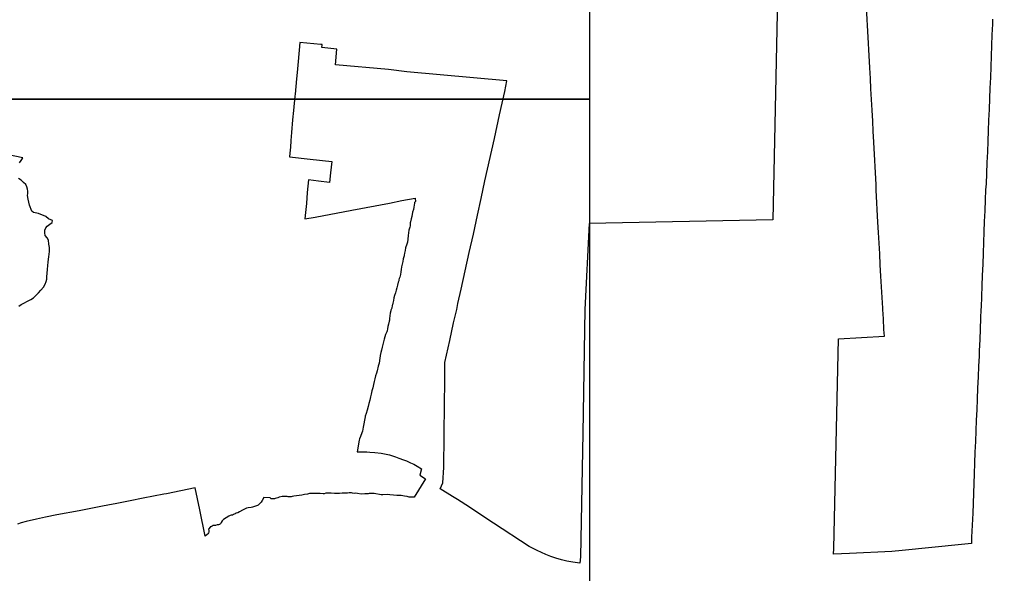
# Model space of a CAD drawing. Extents: x 2220236 to 2384410, y 720751 to 894131.
# Drawn here: x 2365211 to 2374355, y 812517 to 817725 of the extents above; entities that cross this region are included whole.
import ezdxf

# ---------------------------------------------------------------- set-up
doc = ezdxf.new("R2010")
doc.units = 0
for name, color, linetype in [('Exist Boundary Political City Limit New', 7, 'Continuous'), ('Map Preparation Boundary City Limit Buffer Line', 7, 'Continuous'), ('Map Preparation Inset Cut Line', 7, 'Continuous')]:
    doc.layers.add(name, color=color, linetype=linetype)

msp = doc.modelspace()

# ---------------------------------------------------------------- linework, layer by layer
at = {"layer": 'Exist Boundary Political City Limit New'}
for points in [[(2372351.5, 818679.3), (2372291, 815841.9), (2370565.2, 815806.5), (2370524, 815000), (2370503.5, 813835.7), (2370481.8, 812673.9), (2370477.8, 812613.9), (2370410.8, 812623.7), (2370353.5, 812635.1), (2370304.5, 812647.1), (2370251.2, 812663), (2370204.8, 812678.9), (2370158.2, 812696.7), (2370116.5, 812714.8), (2370075, 812734.4), (2370000, 812772.1), (2369667, 812991.1), (2369583, 813045.2), (2369439, 813140.4), (2369327.2, 813211.8), (2369280.8, 813240.2), (2369165, 813314.2), (2369188, 813370.7), (2369199.8, 813512.7), (2369204.5, 814114.2), (2369207.5, 814317.2), (2369207.8, 814501.6), (2369254.2, 814706.7), (2369290.8, 814872.8), (2369320.2, 815000), (2369330.8, 815056.4), (2369363, 815189.8), (2369436.2, 815533.2), (2369476.2, 815707.9), (2369514.2, 815884.4), (2369549.8, 816042.6), (2369584.5, 816207.7), (2369674, 816607.2), (2369723.5, 816830.1), (2369771, 817048.1), (2369791.8, 817148.6), (2368851, 817233.5), (2368678.2, 817253.5), (2368180.5, 817297.8), (2368193.5, 817447.2), (2368053.5, 817460.7), (2368055.8, 817481.9), (2368056.5, 817489.4), (2368041.8, 817490.8), (2367845.8, 817508.9), (2367829, 817329.2), (2367819.8, 817227.8), (2367814.2, 817167.4), (2367800.8, 817023.5), (2367799, 817005.6), (2367785.2, 816868.8), (2367777.8, 816781.2), (2367766.2, 816661.6), (2367761.2, 816587.7), (2367756.8, 816522.8), (2367754, 816498.2), (2367747.2, 816435.1), (2367944.2, 816413.1), (2368146.8, 816389.6), (2368135.2, 816284.9), (2368123.8, 816193.6), (2368021.5, 816206.7), (2367926, 816217.3), (2367915.5, 816097.8), (2367907.5, 815995.2), (2367899.8, 815910.9), (2367893.5, 815850.3), (2367988.5, 815868.2), (2368333.5, 815933.8), (2368687, 815998.8), (2368805, 816022.2), (2368929.2, 816045.6), (2368928, 816038.6), (2368928.5, 816033.9), (2368931.5, 816025.9), (2368932.5, 816020.6), (2368931.8, 816015.4), (2368924.8, 816006), (2368922.5, 815999.8), (2368921.2, 815980.2), (2368916.5, 815961), (2368912.8, 815940.4), (2368905.8, 815915.1), (2368898.8, 815872.2), (2368893.2, 815849.9), (2368885.2, 815823.1), (2368883.5, 815812.7), (2368881.8, 815785.5), (2368879.2, 815773.8), (2368872.8, 815753.1), (2368870.8, 815744.1), (2368864.5, 815693.2), (2368860.8, 815658.9), (2368856, 815630.4), (2368851.5, 815612.4), (2368840.2, 815577.3), (2368835.2, 815553.6), (2368830.2, 815529.9), (2368826.8, 815508.2), (2368825.5, 815504.4), (2368816.8, 815475.9), (2368812.5, 815451.3), (2368806.5, 815426.1), (2368801.5, 815401.4), (2368797.8, 815374.6), (2368793.8, 815352.4), (2368791, 815326.7), (2368784.5, 815303.5), (2368780, 815289.3), (2368777.5, 815278.4), (2368775.8, 815268.3), (2368771.2, 815256), (2368762.8, 815229.2), (2368756.5, 815202.9), (2368750.8, 815179.4), (2368743.2, 815154.3), (2368736.2, 815131.5), (2368730, 815107.4), (2368725, 815084.5), (2368719.8, 815058.6), (2368717, 815043), (2368714.8, 815035.1), (2368708.8, 815012.6), (2368705.5, 815000), (2368702, 814992), (2368701, 814987.5), (2368695.8, 814965.8), (2368692.2, 814939.2), (2368689.5, 814913.8), (2368687.8, 814898.3), (2368685.8, 814888.7), (2368677.8, 814861.3), (2368674.2, 814840.6), (2368669.8, 814816.1), (2368665.8, 814799.4), (2368662, 814789.3), (2368651.2, 814763.8), (2368643.5, 814741.1), (2368638.5, 814719.4), (2368633, 814693.9), (2368627.2, 814668.5), (2368620.8, 814643.6), (2368614, 814617.9), (2368608.2, 814595), (2368600.8, 814565.8), (2368599.8, 814561.2), (2368596.8, 814543.7), (2368594.8, 814517.7), (2368591, 814494.1), (2368583, 814465.9), (2368573, 814423.2), (2368565, 814399.1), (2368558.2, 814375.2), (2368550.8, 814346.2), (2368545.2, 814323.5), (2368538.2, 814293.1), (2368531, 814263.9), (2368523.5, 814235.4), (2368515.5, 814204.3), (2368509.5, 814177.4), (2368502.5, 814146.6), (2368494.8, 814116.2), (2368486.8, 814086.2), (2368479.5, 814053.6), (2368470.5, 814022.8), (2368461.2, 813996.5), (2368459.2, 813988.7), (2368454, 813957.3), (2368446, 813925.5), (2368439.8, 813891.6), (2368433.2, 813854.6), (2368429.2, 813840.4), (2368415.2, 813805.1), (2368406, 813784.4), (2368402.8, 813771.4), (2368385.2, 813659.9), (2368417.8, 813660.8), (2368473.8, 813660.2), (2368504.5, 813659), (2368549.2, 813656.2), (2368610.5, 813648.7), (2368687, 813631.9), (2368744.5, 813614.4), (2368776.2, 813602.9), (2368819.5, 813585.7), (2368848.8, 813575.1), (2368884.5, 813559.4), (2368915.5, 813544.1), (2368949, 813525.1), (2368988.8, 813502), (2368974, 813441.2), (2369027.8, 813406.7), (2368919.2, 813234.9), (2368910.2, 813234.4), (2368894.5, 813236.1), (2368873.5, 813234.6), (2368853.5, 813241.8), (2368828.8, 813244.6), (2368797, 813251.1), (2368785.5, 813252.1), (2368777.8, 813251.9), (2368766.2, 813250.1), (2368758, 813250.3), (2368726, 813255.4), (2368691.2, 813256.4), (2368671.2, 813259.1), (2368625.5, 813257.9), (2368609.2, 813258.4), (2368545, 813268.8), (2368507.5, 813269.1), (2368497.5, 813268.2), (2368488.5, 813267.3), (2368456.5, 813266.9), (2368422.5, 813264.9), (2368388.2, 813270.8), (2368372.5, 813271.5), (2368355.8, 813270.9), (2368340.2, 813274.3), (2368332.2, 813274.9), (2368310.5, 813274.6), (2368293.2, 813273.2), (2368269.2, 813273.4), (2368243, 813271.3), (2368218.2, 813269.1), (2368192, 813268.2), (2368171, 813269.2), (2368141.2, 813273.4), (2368130, 813274.2), (2368105.2, 813273.8), (2368089.2, 813271.2), (2368073.2, 813267.3), (2368063.5, 813267.4), (2368037.2, 813268.9), (2368013.2, 813270.1), (2367988.2, 813270.2), (2367979.5, 813270.9), (2367936.2, 813269.3), (2367916.5, 813264.6), (2367889.5, 813259.8), (2367864, 813252.9), (2367839.8, 813250.1), (2367788.2, 813244.6), (2367773.8, 813240.6), (2367763.5, 813238.6), (2367753.8, 813238.1), (2367737.2, 813238.8), (2367725.2, 813240.9), (2367689, 813240.8), (2367680.8, 813240.1), (2367650, 813233.9), (2367638.2, 813230.2), (2367613.8, 813221.5), (2367608.2, 813220.1), (2367595.8, 813218.7), (2367580.2, 813220), (2367577, 813220.9), (2367567.8, 813230.1), (2367506.5, 813230.7), (2367490.8, 813204.4), (2367482.2, 813188.4), (2367479.8, 813185.4), (2367471.8, 813179.2), (2367458, 813164.6), (2367452.8, 813160.2), (2367447.8, 813157.2), (2367399.5, 813140), (2367387.5, 813137.7), (2367360, 813134.8), (2367343.8, 813131.4), (2367333.2, 813126.9), (2367308.2, 813113.6), (2367280, 813096.8), (2367264, 813089), (2367249, 813084), (2367238, 813077), (2367223.8, 813070.8), (2367213.5, 813067.4), (2367199.5, 813065.6), (2367190, 813063.1), (2367177, 813055.8), (2367128.8, 813024.3), (2367120.5, 813017.4), (2367116.2, 813012.9), (2367107.8, 812997.7), (2367099, 812984.6), (2367095.2, 812980.8), (2367090.8, 812978.1), (2367081.8, 812974.5), (2367069.8, 812974.2), (2367054, 812969.8), (2367038.8, 812969.2), (2367030.5, 812967.8), (2367020.5, 812962.4), (2367009, 812957.8), (2367004.5, 812955.1), (2367002, 812952.4), (2366990.2, 812938.9), (2366989, 812934.1), (2366990.8, 812921.8), (2366991, 812909.7), (2366990.5, 812906.2), (2366987.8, 812899.8), (2366981.2, 812890.8), (2366975.5, 812884.4), (2366956, 812868.2), (2366905.8, 813114.6), (2366862, 813321.4), (2366592, 813267.8), (2366567, 813263.2), (2366372, 813226.4), (2366250, 813201.4), (2366125.2, 813174.6), (2366042.2, 813159.8), (2365992.8, 813151), (2365773, 813107.8), (2365562, 813068.2), (2365455.5, 813047.3), (2365370.8, 813029.7), (2365273.2, 813005.1), (2365227.8, 812992.9), (2365194.2, 812981.8)], [(2374355, 817726.6), (2374353.2, 817681.7), (2374349.5, 817580.4), (2374345.8, 817479.6), (2374342, 817379.6), (2374338.2, 817279.8), (2374334.5, 817179.5), (2374330.2, 817078.8), (2374326.5, 816981.7), (2374322.2, 816877.9), (2374318.2, 816778.1), (2374314.2, 816679.3), (2374310.2, 816579.6), (2374306.2, 816480.2), (2374302.2, 816379.8), (2374298.2, 816277.9), (2374294.2, 816179), (2374290.2, 816124), (2374286.2, 816028.2), (2374282, 815927), (2374277.8, 815826.9), (2374274, 815728.2), (2374270.2, 815629.2), (2374266.5, 815527.6), (2374262.8, 815426.2), (2374258.8, 815317.6), (2374255, 815220.2), (2374251.2, 815121), (2374247.5, 815019.9), (2374246.5, 815000), (2374243, 814917), (2374238.8, 814814.8), (2374235, 814717.6), (2374230.8, 814612), (2374228, 814561.6), (2374223.8, 814467.9), (2374219, 814366.1), (2374214.5, 814260.6), (2374210, 814156.8), (2374206, 814057.4), (2374201.8, 813958.1), (2374197.5, 813858.2), (2374193.8, 813756.9), (2374190, 813658.9), (2374186, 813553.4), (2374182.2, 813453.8), (2374179, 813364.3), (2374168.5, 813085.2), (2374157, 812858.9), (2374156.2, 812798.6), (2374094.2, 812792.2), (2374064.2, 812788.8), (2373504.8, 812732.8), (2373410.2, 812724), (2373010.5, 812706.5), (2372860, 812699.8), (2372865, 812752.7), (2372908.8, 814723), (2373340, 814747.2), (2373334.8, 814811.4), (2373329.5, 814911.6), (2373325, 815000), (2373323.5, 815012.5), (2373317.8, 815112.5), (2373312, 815213.6), (2373306.5, 815311.9), (2373300.5, 815418.4), (2373294.5, 815522.3), (2373288.8, 815622.8), (2373283, 815722.8), (2373278, 815820.6), (2373263, 816120.6), (2373261, 816171.8), (2373239.8, 816571.4), (2373234, 816674.4), (2373229, 816769.9), (2373223.5, 816872.2), (2373218.2, 816972), (2373212.8, 817072.9), (2373207.5, 817171.2), (2373202, 817270.2), (2373180.2, 817670.9), (2373178.2, 817720.2), (2373157.8, 818126.3)], [(2365210, 816376.3), (2365228.2, 816398.6), (2365233.8, 816408.2), (2365238.5, 816419.2), (2365242, 816423.9), (2365000, 816475.6)], [(2365205, 815029.6), (2365228, 815044.6), (2365253, 815059.1), (2365285.2, 815076.1), (2365317.2, 815091.6), (2365342.8, 815109.4), (2365369.5, 815134.8), (2365389.2, 815156.4), (2365413.2, 815180.9), (2365435.8, 815209.1), (2365451.8, 815237.2), (2365463, 815263.1), (2365466.8, 815284.2), (2365468.2, 815308.4), (2365471.5, 815338.9), (2365473.8, 815376.8), (2365478.8, 815410.7), (2365481, 815448.5), (2365488.2, 815492.8), (2365492.5, 815544.4), (2365494, 815582.2), (2365488.2, 815613.7), (2365482.8, 815649.1), (2365470.8, 815671.7), (2365453, 815695.1), (2365449, 815719.2), (2365449, 815743.4), (2365457.8, 815765.9), (2365473, 815782.9), (2365498, 815800.6), (2365518.2, 815817.5), (2365521.5, 815836.1), (2365485.2, 815852.2), (2365460.2, 815872.3), (2365388.5, 815900.5), (2365343.2, 815910.2), (2365328, 815923.1), (2365307, 815980.2), (2365291.5, 816034.8), (2365285.5, 816071.1), (2365289.5, 816089.7), (2365289.5, 816110.6), (2365287, 816129.9), (2365280, 816153.2), (2365270.2, 816174.2), (2365247.8, 816193.5), (2365226, 816214.4), (2365201.5, 816228.9)]]:
    msp.add_lwpolyline(points, dxfattribs=at)
at = {"layer": 'Map Preparation Boundary City Limit Buffer Line'}
for points in [[(2372351.5, 818679.3), (2372291, 815841.9), (2370565.2, 815806.5), (2370524, 815000), (2370503.5, 813835.7), (2370481.8, 812673.9), (2370477.8, 812613.9), (2370410.8, 812623.7), (2370353.5, 812635.1), (2370304.5, 812647.1), (2370251.2, 812663), (2370204.8, 812678.9), (2370158.2, 812696.7), (2370116.5, 812714.8), (2370075, 812734.4), (2370000, 812772.1), (2369667, 812991.1), (2369583, 813045.2), (2369439, 813140.4), (2369327.2, 813211.8), (2369280.8, 813240.2), (2369165, 813314.2), (2369188, 813370.7), (2369199.8, 813512.7), (2369204.5, 814114.2), (2369207.5, 814317.2), (2369207.8, 814501.6), (2369254.2, 814706.7), (2369290.8, 814872.8), (2369320.2, 815000), (2369330.8, 815056.4), (2369363, 815189.8), (2369436.2, 815533.2), (2369476.2, 815707.9), (2369514.2, 815884.4), (2369549.8, 816042.6), (2369584.5, 816207.7), (2369674, 816607.2), (2369723.5, 816830.1), (2369771, 817048.1), (2369791.8, 817148.6), (2368851, 817233.5), (2368678.2, 817253.5), (2368180.5, 817297.8), (2368193.5, 817447.2), (2368053.5, 817460.7), (2368055.8, 817481.9), (2368056.5, 817489.4), (2368041.8, 817490.8), (2367845.8, 817508.9), (2367829, 817329.2), (2367819.8, 817227.8), (2367814.2, 817167.4), (2367800.8, 817023.5), (2367799, 817005.6), (2367785.2, 816868.8), (2367777.8, 816781.2), (2367766.2, 816661.6), (2367761.2, 816587.7), (2367756.8, 816522.8), (2367754, 816498.2), (2367747.2, 816435.1), (2367944.2, 816413.1), (2368146.8, 816389.6), (2368135.2, 816284.9), (2368123.8, 816193.6), (2368021.5, 816206.7), (2367926, 816217.3), (2367915.5, 816097.8), (2367907.5, 815995.2), (2367899.8, 815910.9), (2367893.5, 815850.3), (2367988.5, 815868.2), (2368333.5, 815933.8), (2368687, 815998.8), (2368805, 816022.2), (2368929.2, 816045.6), (2368928, 816038.6), (2368928.5, 816033.9), (2368931.5, 816025.9), (2368932.5, 816020.6), (2368931.8, 816015.4), (2368924.8, 816006), (2368922.5, 815999.8), (2368921.2, 815980.2), (2368916.5, 815961), (2368912.8, 815940.4), (2368905.8, 815915.1), (2368898.8, 815872.2), (2368893.2, 815849.9), (2368885.2, 815823.1), (2368883.5, 815812.7), (2368881.8, 815785.5), (2368879.2, 815773.8), (2368872.8, 815753.1), (2368870.8, 815744.1), (2368864.5, 815693.2), (2368860.8, 815658.9), (2368856, 815630.4), (2368851.5, 815612.4), (2368840.2, 815577.3), (2368835.2, 815553.6), (2368830.2, 815529.9), (2368826.8, 815508.2), (2368825.5, 815504.4), (2368816.8, 815475.9), (2368812.5, 815451.3), (2368806.5, 815426.1), (2368801.5, 815401.4), (2368797.8, 815374.6), (2368793.8, 815352.4), (2368791, 815326.7), (2368784.5, 815303.5), (2368780, 815289.3), (2368777.5, 815278.4), (2368775.8, 815268.3), (2368771.2, 815256), (2368762.8, 815229.2), (2368756.5, 815202.9), (2368750.8, 815179.4), (2368743.2, 815154.3), (2368736.2, 815131.5), (2368730, 815107.4), (2368725, 815084.5), (2368719.8, 815058.6), (2368717, 815043), (2368714.8, 815035.1), (2368708.8, 815012.6), (2368705.5, 815000), (2368702, 814992), (2368701, 814987.5), (2368695.8, 814965.8), (2368692.2, 814939.2), (2368689.5, 814913.8), (2368687.8, 814898.3), (2368685.8, 814888.7), (2368677.8, 814861.3), (2368674.2, 814840.6), (2368669.8, 814816.1), (2368665.8, 814799.4), (2368662, 814789.3), (2368651.2, 814763.8), (2368643.5, 814741.1), (2368638.5, 814719.4), (2368633, 814693.9), (2368627.2, 814668.5), (2368620.8, 814643.6), (2368614, 814617.9), (2368608.2, 814595), (2368600.8, 814565.8), (2368599.8, 814561.2), (2368596.8, 814543.7), (2368594.8, 814517.7), (2368591, 814494.1), (2368583, 814465.9), (2368573, 814423.2), (2368565, 814399.1), (2368558.2, 814375.2), (2368550.8, 814346.2), (2368545.2, 814323.5), (2368538.2, 814293.1), (2368531, 814263.9), (2368523.5, 814235.4), (2368515.5, 814204.3), (2368509.5, 814177.4), (2368502.5, 814146.6), (2368494.8, 814116.2), (2368486.8, 814086.2), (2368479.5, 814053.6), (2368470.5, 814022.8), (2368461.2, 813996.5), (2368459.2, 813988.7), (2368454, 813957.3), (2368446, 813925.5), (2368439.8, 813891.6), (2368433.2, 813854.6), (2368429.2, 813840.4), (2368415.2, 813805.1), (2368406, 813784.4), (2368402.8, 813771.4), (2368385.2, 813659.9), (2368417.8, 813660.8), (2368473.8, 813660.2), (2368504.5, 813659), (2368549.2, 813656.2), (2368610.5, 813648.7), (2368687, 813631.9), (2368744.5, 813614.4), (2368776.2, 813602.9), (2368819.5, 813585.7), (2368848.8, 813575.1), (2368884.5, 813559.4), (2368915.5, 813544.1), (2368949, 813525.1), (2368988.8, 813502), (2368974, 813441.2), (2369027.8, 813406.7), (2368919.2, 813234.9), (2368910.2, 813234.4), (2368894.5, 813236.1), (2368873.5, 813234.6), (2368853.5, 813241.8), (2368828.8, 813244.6), (2368797, 813251.1), (2368785.5, 813252.1), (2368777.8, 813251.9), (2368766.2, 813250.1), (2368758, 813250.3), (2368726, 813255.4), (2368691.2, 813256.4), (2368671.2, 813259.1), (2368625.5, 813257.9), (2368609.2, 813258.4), (2368545, 813268.8), (2368507.5, 813269.1), (2368497.5, 813268.2), (2368488.5, 813267.3), (2368456.5, 813266.9), (2368422.5, 813264.9), (2368388.2, 813270.8), (2368372.5, 813271.5), (2368355.8, 813270.9), (2368340.2, 813274.3), (2368332.2, 813274.9), (2368310.5, 813274.6), (2368293.2, 813273.2), (2368269.2, 813273.4), (2368243, 813271.3), (2368218.2, 813269.1), (2368192, 813268.2), (2368171, 813269.2), (2368141.2, 813273.4), (2368130, 813274.2), (2368105.2, 813273.8), (2368089.2, 813271.2), (2368073.2, 813267.3), (2368063.5, 813267.4), (2368037.2, 813268.9), (2368013.2, 813270.1), (2367988.2, 813270.2), (2367979.5, 813270.9), (2367936.2, 813269.3), (2367916.5, 813264.6), (2367889.5, 813259.8), (2367864, 813252.9), (2367839.8, 813250.1), (2367788.2, 813244.6), (2367773.8, 813240.6), (2367763.5, 813238.6), (2367753.8, 813238.1), (2367737.2, 813238.8), (2367725.2, 813240.9), (2367689, 813240.8), (2367680.8, 813240.1), (2367650, 813233.9), (2367638.2, 813230.2), (2367613.8, 813221.5), (2367608.2, 813220.1), (2367595.8, 813218.7), (2367580.2, 813220), (2367577, 813220.9), (2367567.8, 813230.1), (2367506.5, 813230.7), (2367490.8, 813204.4), (2367482.2, 813188.4), (2367479.8, 813185.4), (2367471.8, 813179.2), (2367458, 813164.6), (2367452.8, 813160.2), (2367447.8, 813157.2), (2367399.5, 813140), (2367387.5, 813137.7), (2367360, 813134.8), (2367343.8, 813131.4), (2367333.2, 813126.9), (2367308.2, 813113.6), (2367280, 813096.8), (2367264, 813089), (2367249, 813084), (2367238, 813077), (2367223.8, 813070.8), (2367213.5, 813067.4), (2367199.5, 813065.6), (2367190, 813063.1), (2367177, 813055.8), (2367128.8, 813024.3), (2367120.5, 813017.4), (2367116.2, 813012.9), (2367107.8, 812997.7), (2367099, 812984.6), (2367095.2, 812980.8), (2367090.8, 812978.1), (2367081.8, 812974.5), (2367069.8, 812974.2), (2367054, 812969.8), (2367038.8, 812969.2), (2367030.5, 812967.8), (2367020.5, 812962.4), (2367009, 812957.8), (2367004.5, 812955.1), (2367002, 812952.4), (2366990.2, 812938.9), (2366989, 812934.1), (2366990.8, 812921.8), (2366991, 812909.7), (2366990.5, 812906.2), (2366987.8, 812899.8), (2366981.2, 812890.8), (2366975.5, 812884.4), (2366956, 812868.2), (2366905.8, 813114.6), (2366862, 813321.4), (2366592, 813267.8), (2366567, 813263.2), (2366372, 813226.4), (2366250, 813201.4), (2366125.2, 813174.6), (2366042.2, 813159.8), (2365992.8, 813151), (2365773, 813107.8), (2365562, 813068.2), (2365455.5, 813047.3), (2365370.8, 813029.7), (2365273.2, 813005.1), (2365227.8, 812992.9), (2365194.2, 812981.8)], [(2374355, 817726.6), (2374353.2, 817681.7), (2374349.5, 817580.4), (2374345.8, 817479.6), (2374342, 817379.6), (2374338.2, 817279.8), (2374334.5, 817179.5), (2374330.2, 817078.8), (2374326.5, 816981.7), (2374322.2, 816877.9), (2374318.2, 816778.1), (2374314.2, 816679.3), (2374310.2, 816579.6), (2374306.2, 816480.2), (2374302.2, 816379.8), (2374298.2, 816277.9), (2374294.2, 816179), (2374290.2, 816124), (2374286.2, 816028.2), (2374282, 815927), (2374277.8, 815826.9), (2374274, 815728.2), (2374270.2, 815629.2), (2374266.5, 815527.6), (2374262.8, 815426.2), (2374258.8, 815317.6), (2374255, 815220.2), (2374251.2, 815121), (2374247.5, 815019.9), (2374246.5, 815000), (2374243, 814917), (2374238.8, 814814.8), (2374235, 814717.6), (2374230.8, 814612), (2374228, 814561.6), (2374223.8, 814467.9), (2374219, 814366.1), (2374214.5, 814260.6), (2374210, 814156.8), (2374206, 814057.4), (2374201.8, 813958.1), (2374197.5, 813858.2), (2374193.8, 813756.9), (2374190, 813658.9), (2374186, 813553.4), (2374182.2, 813453.8), (2374179, 813364.3), (2374168.5, 813085.2), (2374157, 812858.9), (2374156.2, 812798.6), (2374094.2, 812792.2), (2374064.2, 812788.8), (2373504.8, 812732.8), (2373410.2, 812724), (2373010.5, 812706.5), (2372860, 812699.8), (2372865, 812752.7), (2372908.8, 814723), (2373340, 814747.2), (2373334.8, 814811.4), (2373329.5, 814911.6), (2373325, 815000), (2373323.5, 815012.5), (2373317.8, 815112.5), (2373312, 815213.6), (2373306.5, 815311.9), (2373300.5, 815418.4), (2373294.5, 815522.3), (2373288.8, 815622.8), (2373283, 815722.8), (2373278, 815820.6), (2373263, 816120.6), (2373261, 816171.8), (2373239.8, 816571.4), (2373234, 816674.4), (2373229, 816769.9), (2373223.5, 816872.2), (2373218.2, 816972), (2373212.8, 817072.9), (2373207.5, 817171.2), (2373202, 817270.2), (2373180.2, 817670.9), (2373178.2, 817720.2), (2373157.8, 818126.3)], [(2365210, 816376.3), (2365228.2, 816398.6), (2365233.8, 816408.2), (2365238.5, 816419.2), (2365242, 816423.9), (2365000, 816475.6)], [(2365205, 815029.6), (2365228, 815044.6), (2365253, 815059.1), (2365285.2, 815076.1), (2365317.2, 815091.6), (2365342.8, 815109.4), (2365369.5, 815134.8), (2365389.2, 815156.4), (2365413.2, 815180.9), (2365435.8, 815209.1), (2365451.8, 815237.2), (2365463, 815263.1), (2365466.8, 815284.2), (2365468.2, 815308.4), (2365471.5, 815338.9), (2365473.8, 815376.8), (2365478.8, 815410.7), (2365481, 815448.5), (2365488.2, 815492.8), (2365492.5, 815544.4), (2365494, 815582.2), (2365488.2, 815613.7), (2365482.8, 815649.1), (2365470.8, 815671.7), (2365453, 815695.1), (2365449, 815719.2), (2365449, 815743.4), (2365457.8, 815765.9), (2365473, 815782.9), (2365498, 815800.6), (2365518.2, 815817.5), (2365521.5, 815836.1), (2365485.2, 815852.2), (2365460.2, 815872.3), (2365388.5, 815900.5), (2365343.2, 815910.2), (2365328, 815923.1), (2365307, 815980.2), (2365291.5, 816034.8), (2365285.5, 816071.1), (2365289.5, 816089.7), (2365289.5, 816110.6), (2365287, 816129.9), (2365280, 816153.2), (2365270.2, 816174.2), (2365247.8, 816193.5), (2365226, 816214.4), (2365201.5, 816228.9)]]:
    msp.add_lwpolyline(points, dxfattribs=at)
at = {"layer": 'Map Preparation Inset Cut Line'}
for points in [[(2346103.7, 826026.5), (2370568.5, 826026.5), (2370568.5, 816974.7), (2346103.7, 816974.7), (2346103.7, 826026.5)], [(2346103.7, 826026.5), (2370568.5, 826026.5), (2370568.5, 816974.7), (2346103.7, 816974.7), (2346103.7, 826026.5)], [(2329807.7, 816974.9), (2370566.3, 816974.8), (2370566.3, 785046.7), (2329807.6, 785046.7), (2329807.7, 816974.9)], [(2329807.7, 816974.9), (2370566.3, 816974.8), (2370566.3, 785046.7), (2329807.6, 785046.7), (2329807.7, 816974.9)]]:
    msp.add_lwpolyline(points, dxfattribs=at)

doc.saveas('drawing.dxf')
